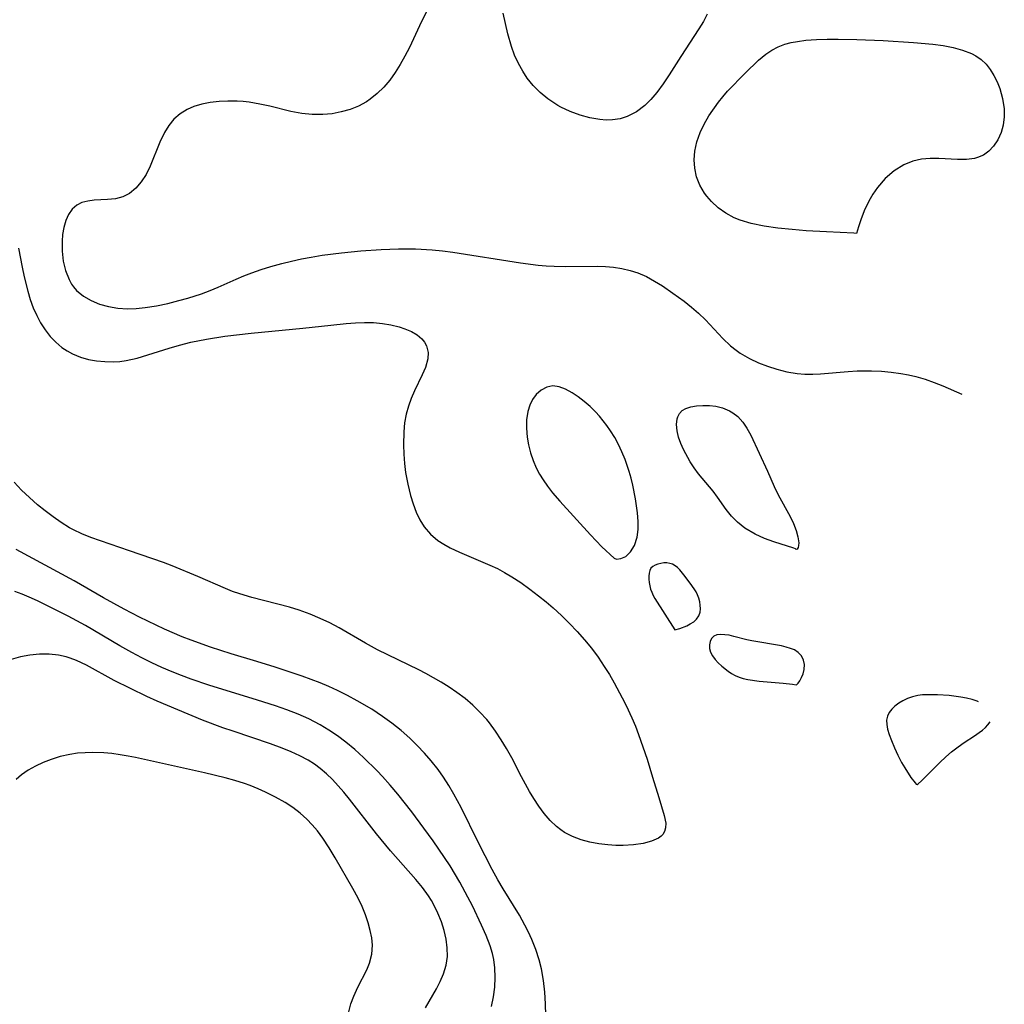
# Model space of a CAD drawing. Header units: inches. Extents: x 1073367 to 1082519, y 1569854 to 1574957.
# Tile 521 of 565: x 1081300 to 1081463, y 1572576 to 1572738. Entities that reach past the tile are written whole.
import ezdxf

# ---------------------------------------------------------------- set-up
doc = ezdxf.new("R2010")
doc.units = ezdxf.units.IN
doc.header["$MEASUREMENT"] = 0
doc.layers.add('CGG_CurvaNivelLidar_v1', color=7, linetype='Continuous', lineweight=30, true_color=0x008008)

msp = doc.modelspace()

# ---------------------------------------------------------------- linework, layer by layer
at = {"layer": 'CGG_CurvaNivelLidar_v1'}
for points in [[(1081367.5047, 1572739.6057, 73), (1081366.7086, 1572738.005, 73), (1081364.6899, 1572733.7067, 73), (1081363.9648, 1572732.2838, 73), (1081363.1905, 1572730.9012, 73), (1081362.3551, 1572729.5753, 73), (1081361.4422, 1572728.3171, 73), (1081360.4542, 1572727.1475, 73), (1081359.3886, 1572726.0833, 73), (1081358.2386, 1572725.1477, 73), (1081357.5886, 1572724.7127, 73), (1081356.2792, 1572724.0145, 73), (1081354.8911, 1572723.468, 73), (1081353.4437, 1572723.0591, 73), (1081351.9528, 1572722.7819, 73), (1081350.4314, 1572722.6386, 73), (1081348.6246, 1572722.6483, 73), (1081346.9661, 1572722.8179, 73), (1081345.1369, 1572723.1571, 73), (1081341.6673, 1572724.0022, 73), (1081340.0153, 1572724.3729, 73), (1081338.2698, 1572724.6606, 73), (1081337.2574, 1572724.7711, 73), (1081336.2469, 1572724.839, 73), (1081334.7494, 1572724.8599, 73), (1081333.2741, 1572724.7865, 73), (1081331.8339, 1572724.6169, 73), (1081330.444, 1572724.3443, 73), (1081329.1255, 1572723.954, 73), (1081328.0072, 1572723.4747, 73), (1081326.8515, 1572722.7695, 73), (1081325.8413, 1572721.8907, 73), (1081325.0037, 1572720.8559, 73), (1081324.2979, 1572719.6928, 73), (1081323.525, 1572718.0655, 73), (1081321.9054, 1572714.1311, 73), (1081321.227, 1572712.7737, 73), (1081320.4451, 1572711.5395, 73), (1081319.5399, 1572710.4825, 73), (1081318.519, 1572709.6349, 73), (1081317.3978, 1572709.0415, 73), (1081316.1673, 1572708.7237, 73), (1081314.8809, 1572708.5993, 73), (1081312.6933, 1572708.4968, 73), (1081311.6363, 1572708.371, 73), (1081310.6528, 1572708.1245, 73), (1081309.7807, 1572707.6961, 73), (1081309.0457, 1572707.0314, 73), (1081308.4512, 1572706.1644, 73), (1081307.9868, 1572705.1397, 73), (1081307.6492, 1572703.9951, 73), (1081307.4528, 1572702.8717, 73), (1081307.3618, 1572701.7534, 73), (1081307.3786, 1572700.1159, 73), (1081307.5642, 1572698.4754, 73), (1081307.9322, 1572696.8841, 73), (1081308.5133, 1572695.3982, 73), (1081308.9258, 1572694.6717, 73), (1081309.2594, 1572694.2017, 73), (1081309.7694, 1572693.6209, 73), (1081310.8901, 1572692.6952, 73), (1081312.1609, 1572691.9593, 73), (1081313.5591, 1572691.3793, 73), (1081315.0522, 1572690.954, 73), (1081316.5802, 1572690.6936, 73), (1081318.1534, 1572690.5906, 73), (1081319.6183, 1572690.6347, 73), (1081321.0985, 1572690.7861, 73), (1081322.9487, 1572691.0853, 73), (1081324.8016, 1572691.4779, 73), (1081326.6473, 1572691.9424, 73), (1081328.1062, 1572692.3541, 73), (1081330.4077, 1572693.0843, 73), (1081331.7968, 1572693.5877, 73), (1081333.1551, 1572694.1394, 73), (1081336.0833, 1572695.4705, 73), (1081337.3689, 1572696.0073, 73), (1081338.6794, 1572696.5065, 73), (1081340.2513, 1572697.0545, 73), (1081341.8463, 1572697.559, 73), (1081343.6212, 1572698.0602, 73), (1081345.2338, 1572698.4592, 73), (1081346.8607, 1572698.8136, 73), (1081348.4987, 1572699.1286, 73), (1081350.2978, 1572699.4303, 73), (1081353.4806, 1572699.8482, 73), (1081356.6712, 1572700.1527, 73), (1081360.0117, 1572700.3716, 73), (1081362.918, 1572700.4646, 73), (1081365.676, 1572700.4574, 73), (1081368.4537, 1572700.3188, 73), (1081370.1614, 1572700.1529, 73), (1081371.8647, 1572699.9358, 73), (1081383.0541, 1572698.199, 73), (1081385.9709, 1572697.81, 73), (1081387.2841, 1572697.6839, 73), (1081388.5969, 1572697.6008, 73), (1081390.4175, 1572697.5632, 73), (1081395.7016, 1572697.6181, 73), (1081397.061, 1572697.5687, 73), (1081398.4054, 1572697.4535, 73), (1081399.774, 1572697.2447, 73), (1081401.1139, 1572696.9348, 73), (1081402.4165, 1572696.5129, 73), (1081403.8162, 1572695.903, 73), (1081405.1701, 1572695.1735, 73), (1081406.4889, 1572694.3566, 73), (1081408.1847, 1572693.1934, 73), (1081410.0241, 1572691.8268, 73), (1081411.2518, 1572690.8535, 73), (1081412.4334, 1572689.8446, 73), (1081413.5495, 1572688.7869, 73), (1081416.4429, 1572685.6734, 73), (1081417.7149, 1572684.4729, 73), (1081418.6165, 1572683.756, 73), (1081419.2859, 1572683.292, 73), (1081420.8483, 1572682.3813, 73), (1081422.3044, 1572681.698, 73), (1081423.8092, 1572681.1128, 73), (1081425.3448, 1572680.6134, 73), (1081427.0021, 1572680.1783, 73), (1081428.6852, 1572679.8901, 73), (1081429.9624, 1572679.8001, 73), (1081431.2557, 1572679.8005, 73), (1081432.5618, 1572679.8662, 73), (1081437.1073, 1572680.2736, 73), (1081438.6167, 1572680.3638, 73), (1081440.9496, 1572680.3745, 73), (1081442.5866, 1572680.2968, 73), (1081444.2148, 1572680.1486, 73), (1081445.826, 1572679.923, 73), (1081447.056, 1572679.6896, 73), (1081448.2659, 1572679.4047, 73), (1081449.8059, 1572678.9591, 73), (1081451.2951, 1572678.4457, 73), (1081452.7227, 1572677.8816, 73), (1081455.8583, 1572676.5021, 73)], [(1081413.8156, 1572739.2072, 73), (1081413.2235, 1572738.0044, 73), (1081412.4876, 1572736.7564, 73), (1081409.4675, 1572732.2323, 73), (1081407.5484, 1572729.1957, 73), (1081406.5605, 1572727.6898, 73), (1081405.5092, 1572726.2526, 73), (1081404.5555, 1572725.1388, 73), (1081403.5284, 1572724.1338, 73), (1081402.1479, 1572723.081, 73), (1081400.6467, 1572722.3028, 73), (1081399.4537, 1572721.9414, 73), (1081398.2092, 1572721.7601, 73), (1081397.1798, 1572721.7365, 73), (1081396.1354, 1572721.8085, 73), (1081394.4927, 1572722.083, 73), (1081392.8519, 1572722.5274, 73), (1081391.236, 1572723.1242, 73), (1081389.6705, 1572723.8698, 73), (1081389.1872, 1572724.1396, 73), (1081387.5415, 1572725.2308, 73), (1081386.2915, 1572726.2594, 73), (1081385.1437, 1572727.4016, 73), (1081384.1211, 1572728.6593, 73), (1081383.3931, 1572729.7723, 73), (1081382.6833, 1572731.0772, 73), (1081382.0643, 1572732.4451, 73), (1081381.5355, 1572733.8642, 73), (1081380.9303, 1572735.9441, 73), (1081380.5301, 1572737.6432, 73), (1081380.1835, 1572739.3496, 73)], [(1081300.1991, 1572700.5783, 72.5), (1081300.7731, 1572697.4353, 72.5), (1081301.1017, 1572695.8761, 72.5), (1081301.6985, 1572693.4959, 72.5), (1081302.1295, 1572692.1115, 72.5), (1081302.6232, 1572690.7684, 72.5), (1081303.1841, 1572689.4772, 72.5), (1081303.8253, 1572688.2504, 72.5), (1081304.5744, 1572687.1007, 72.5), (1081305.4206, 1572686.0408, 72.5), (1081306.3513, 1572685.0766, 72.5), (1081307.3578, 1572684.2192, 72.5), (1081308.1995, 1572683.6343, 72.5), (1081309.1052, 1572683.1378, 72.5), (1081310.432, 1572682.6065, 72.5), (1081311.7271, 1572682.2495, 72.5), (1081313.0655, 1572682.0089, 72.5), (1081314.432, 1572681.8781, 72.5), (1081315.8132, 1572681.8567, 72.5), (1081316.8861, 1572681.918, 72.5), (1081317.9553, 1572682.0504, 72.5), (1081319.7504, 1572682.4394, 72.5), (1081325.0489, 1572684.1199, 72.5), (1081326.7775, 1572684.6179, 72.5), (1081328.6105, 1572685.0786, 72.5), (1081331.2201, 1572685.6005, 72.5), (1081334.2533, 1572686.0554, 72.5), (1081338.5713, 1572686.573, 72.5), (1081347.0808, 1572687.3901, 72.5), (1081351.7256, 1572687.9095, 72.5), (1081354.2771, 1572688.1626, 72.5), (1081355.7956, 1572688.2734, 72.5), (1081357.2932, 1572688.3315, 72.5), (1081358.7629, 1572688.3128, 72.5), (1081360.2337, 1572688.1909, 72.5), (1081361.6497, 1572687.9643, 72.5), (1081362.9919, 1572687.6332, 72.5), (1081363.9505, 1572687.3094, 72.5), (1081365.0133, 1572686.8412, 72.5), (1081365.9528, 1572686.2838, 72.5), (1081366.7364, 1572685.6276, 72.5), (1081367.194, 1572685.0721, 72.5), (1081367.5318, 1572684.4595, 72.5), (1081367.7952, 1572683.3876, 72.5), (1081367.7445, 1572682.3226, 72.5), (1081367.3517, 1572680.933, 72.5), (1081366.8138, 1572679.6855, 72.5), (1081365.5277, 1572677.0328, 72.5), (1081365.0032, 1572675.8077, 72.5), (1081364.5443, 1572674.5345, 72.5), (1081364.1771, 1572673.2181, 72.5), (1081363.9085, 1572671.7714, 72.5), (1081363.7539, 1572670.2915, 72.5), (1081363.6948, 1572668.1483, 72.5), (1081363.7524, 1572666.6157, 72.5), (1081363.882, 1572665.0825, 72.5), (1081364.0762, 1572663.5569, 72.5), (1081364.4093, 1572661.6632, 72.5), (1081364.8525, 1572659.817, 72.5), (1081365.2984, 1572658.3943, 72.5), (1081365.8308, 1572657.031, 72.5), (1081366.4347, 1572655.7872, 72.5), (1081367.1474, 1572654.6344, 72.5), (1081368.1681, 1572653.4142, 72.5), (1081369.3709, 1572652.3917, 72.5), (1081370.3765, 1572651.7355, 72.5), (1081371.4492, 1572651.1462, 72.5), (1081372.9397, 1572650.4306, 72.5), (1081377.9951, 1572648.3104, 72.5), (1081379.2085, 1572647.7233, 72.5), (1081380.4022, 1572647.0824, 72.5), (1081381.5748, 1572646.393, 72.5), (1081383.0979, 1572645.4097, 72.5), (1081384.5806, 1572644.3588, 72.5), (1081386.0201, 1572643.2476, 72.5), (1081387.2471, 1572642.2318, 72.5), (1081388.4108, 1572641.2332, 72.5), (1081389.7792, 1572639.9876, 72.5), (1081391.1089, 1572638.6931, 72.5), (1081392.3963, 1572637.3528, 72.5), (1081393.6137, 1572635.9899, 72.5), (1081394.7734, 1572634.5794, 72.5), (1081395.8613, 1572633.1149, 72.5), (1081396.8637, 1572631.6052, 72.5), (1081397.6943, 1572630.2671, 72.5), (1081398.4936, 1572628.9031, 72.5), (1081399.8291, 1572626.4175, 72.5), (1081400.4608, 1572625.153, 72.5), (1081401.4156, 1572623.1039, 72.5), (1081401.9874, 1572621.7334, 72.5), (1081402.5187, 1572620.3472, 72.5), (1081403.9126, 1572616.2864, 72.5), (1081404.8343, 1572613.3494, 72.5), (1081405.846, 1572609.9414, 72.5), (1081406.7586, 1572607.0014, 72.5), (1081406.9893, 1572605.7313, 72.5), (1081406.9751, 1572604.9443, 72.5), (1081406.8219, 1572604.3709, 72.5), (1081406.5143, 1572603.8666, 72.5), (1081406.2437, 1572603.587, 72.5), (1081405.8277, 1572603.2772, 72.5), (1081404.6741, 1572602.7442, 72.5), (1081403.2675, 1572602.3789, 72.5), (1081401.6846, 1572602.1549, 72.5), (1081399.9862, 1572602.0599, 72.5), (1081398.7397, 1572602.0708, 72.5), (1081397.4684, 1572602.1488, 72.5), (1081395.9611, 1572602.3317, 72.5), (1081394.4697, 1572602.6154, 72.5), (1081393.0156, 1572603.0082, 72.5), (1081391.6221, 1572603.526, 72.5), (1081390.3146, 1572604.1928, 72.5), (1081389.6646, 1572604.619, 72.5), (1081388.9444, 1572605.1858, 72.5), (1081387.9051, 1572606.188, 72.5), (1081386.9473, 1572607.3084, 72.5), (1081386.0566, 1572608.5203, 72.5), (1081385.2213, 1572609.8022, 72.5), (1081384.5295, 1572610.966, 72.5), (1081383.2207, 1572613.3732, 72.5), (1081381.5783, 1572616.5313, 72.5), (1081380.7404, 1572618.0343, 72.5), (1081379.8542, 1572619.5024, 72.5), (1081378.9112, 1572620.9239, 72.5), (1081377.8989, 1572622.2843, 72.5), (1081377.4643, 1572622.8153, 72.5), (1081376.3425, 1572624.0534, 72.5), (1081375.1436, 1572625.2152, 72.5), (1081373.8768, 1572626.3034, 72.5), (1081372.5473, 1572627.3162, 72.5), (1081371.2495, 1572628.1948, 72.5), (1081369.9118, 1572629.0192, 72.5), (1081367.4069, 1572630.4271, 72.5), (1081366.2549, 1572631.0273, 72.5), (1081361.1317, 1572633.4817, 72.5), (1081359.4484, 1572634.3351, 72.5), (1081357.4533, 1572635.4465, 72.5), (1081353.1179, 1572637.9539, 72.5), (1081351.5501, 1572638.7692, 72.5), (1081349.9546, 1572639.523, 72.5), (1081348.3338, 1572640.2095, 72.5), (1081346.4998, 1572640.8797, 72.5), (1081344.899, 1572641.3635, 72.5), (1081338.7037, 1572642.9595, 72.5), (1081336.7257, 1572643.5592, 72.5), (1081335.5082, 1572643.9777, 72.5), (1081334.3164, 1572644.4389, 72.5), (1081329.757, 1572646.4542, 72.5), (1081325.5442, 1572648.168, 72.5), (1081324.0944, 1572648.7172, 72.5), (1081318.51, 1572650.6355, 72.5), (1081312.1081, 1572652.8875, 72.5), (1081310.6544, 1572653.4732, 72.5), (1081309.2429, 1572654.1333, 72.5), (1081308.5978, 1572654.4781, 72.5), (1081307.2152, 1572655.3223, 72.5), (1081305.8858, 1572656.2535, 72.5), (1081304.597, 1572657.2452, 72.5), (1081303.3386, 1572658.275, 72.5), (1081301.9693, 1572659.4522, 72.5), (1081300.66, 1572660.677, 72.5), (1081299.4467, 1572661.9782, 72.5)], [(1081387.1874, 1572573.9977, 73), (1081387.1801, 1572575.9434, 73), (1081387.0554, 1572577.8783, 73), (1081386.8217, 1572579.7956, 73), (1081386.4779, 1572581.6872, 73), (1081386.1076, 1572583.1961, 73), (1081385.561, 1572584.894, 73), (1081384.902, 1572586.5552, 73), (1081384.3613, 1572587.7466, 73), (1081383.7717, 1572588.917, 73), (1081382.8562, 1572590.5389, 73), (1081380.1577, 1572594.9127, 73), (1081379.2731, 1572596.4024, 73), (1081378.3427, 1572598.0838, 73), (1081376.0271, 1572602.6229, 73), (1081373.212, 1572608.3327, 73), (1081372.0339, 1572610.502, 73), (1081371.1935, 1572611.9239, 73), (1081370.3037, 1572613.3108, 73), (1081369.4189, 1572614.5656, 73), (1081368.2939, 1572615.997, 73), (1081367.17, 1572617.2958, 73), (1081365.9908, 1572618.5459, 73), (1081364.7564, 1572619.7427, 73), (1081363.3084, 1572621.013, 73), (1081361.7997, 1572622.215, 73), (1081360.2384, 1572623.3517, 73), (1081358.4787, 1572624.5138, 73), (1081356.0944, 1572625.9274, 73), (1081354.4797, 1572626.8024, 73), (1081352.835, 1572627.622, 73), (1081351.4073, 1572628.2699, 73), (1081349.9591, 1572628.876, 73), (1081347.0183, 1572629.9842, 73), (1081342.5346, 1572631.4834, 73), (1081339.5203, 1572632.4199, 73), (1081335.2956, 1572633.6774, 73), (1081331.8855, 1572634.7565, 73), (1081328.6721, 1572635.9008, 73), (1081327.1981, 1572636.4909, 73), (1081324.2877, 1572637.7614, 73), (1081320.1699, 1572639.6961, 73), (1081317.5935, 1572641.016, 73), (1081314.221, 1572642.8845, 73), (1081309.3482, 1572645.6933, 73), (1081299.8154, 1572650.9026, 73)], [(1081378.2575, 1572575.4756, 73.5), (1081378.5713, 1572577.0768, 73.5), (1081378.7777, 1572578.6828, 73.5), (1081378.8634, 1572580.2854, 73.5), (1081378.8071, 1572581.8761, 73.5), (1081378.6244, 1572583.2269, 73.5), (1081378.3984, 1572584.2304, 73.5), (1081378.0047, 1572585.5209, 73.5), (1081377.357, 1572587.2222, 73.5), (1081376.6126, 1572588.9163, 73.5), (1081375.0859, 1572592.0772, 73.5), (1081374.3383, 1572593.5429, 73.5), (1081372.9947, 1572596.0213, 73.5), (1081371.4081, 1572598.6697, 73.5), (1081370.4971, 1572600.0764, 73.5), (1081368.5934, 1572602.8406, 73.5), (1081367.0891, 1572604.9141, 73.5), (1081365.0895, 1572607.5887, 73.5), (1081362.7869, 1572610.5029, 73.5), (1081361.537, 1572611.9889, 73.5), (1081360.2507, 1572613.4379, 73.5), (1081359.3752, 1572614.3722, 73.5), (1081357.1442, 1572616.5829, 73.5), (1081355.7072, 1572617.8854, 73.5), (1081354.2176, 1572619.1179, 73.5), (1081352.8405, 1572620.1404, 73.5), (1081351.4163, 1572621.0928, 73.5), (1081349.9483, 1572621.9737, 73.5), (1081348.1069, 1572622.937, 73.5), (1081346.3116, 1572623.7323, 73.5), (1081344.4726, 1572624.4434, 73.5), (1081342.6033, 1572625.0961, 73.5), (1081339.6332, 1572626.0495, 73.5), (1081331.5643, 1572628.5074, 73.5), (1081328.6651, 1572629.4774, 73.5), (1081327.0808, 1572630.0685, 73.5), (1081325.5133, 1572630.7009, 73.5), (1081323.8303, 1572631.4317, 73.5), (1081322.167, 1572632.2052, 73.5), (1081320.5239, 1572633.0196, 73.5), (1081318.9032, 1572633.8761, 73.5), (1081316.8982, 1572635.0127, 73.5), (1081311.2151, 1572638.3592, 73.5), (1081308.3789, 1572639.8949, 73.5), (1081303.2897, 1572642.4088, 73.5), (1081301.9561, 1572643.0192, 73.5), (1081300.7739, 1572643.513, 73.5), (1081299.5764, 1572643.9569, 73.5)], [(1081367.3665, 1572575.2451, 74), (1081369.1704, 1572578.4249, 74), (1081369.7913, 1572579.6371, 74), (1081370.3164, 1572580.873, 74), (1081370.7413, 1572582.2927, 74), (1081370.9567, 1572583.7413, 74), (1081370.9432, 1572585.1509, 74), (1081370.7515, 1572586.5732, 74), (1081370.4212, 1572588.0118, 74), (1081369.9719, 1572589.4474, 74), (1081369.4105, 1572590.8668, 74), (1081368.7367, 1572592.2558, 74), (1081368.32, 1572592.9941, 74), (1081367.844, 1572593.7518, 74), (1081366.8545, 1572595.1258, 74), (1081365.7716, 1572596.4569, 74), (1081361.5851, 1572601.1905, 74), (1081359.2468, 1572603.9598, 74), (1081354.8024, 1572609.6966, 74), (1081353.8966, 1572610.8211, 74), (1081352.9644, 1572611.9104, 74), (1081351.9913, 1572612.9501, 74), (1081351.011, 1572613.8831, 74), (1081349.977, 1572614.7484, 74), (1081349.0071, 1572615.4572, 74), (1081347.9939, 1572616.1035, 74), (1081346.6093, 1572616.8547, 74), (1081345.1695, 1572617.5209, 74), (1081343.6885, 1572618.1246, 74), (1081341.7653, 1572618.8307, 74), (1081335.6097, 1572620.8904, 74), (1081333.9229, 1572621.4851, 74), (1081330.5706, 1572622.7484, 74), (1081326.484, 1572624.4057, 74), (1081323.0738, 1572625.8732, 74), (1081321.3864, 1572626.6345, 74), (1081318.6519, 1572627.9306, 74), (1081315.9641, 1572629.2896, 74), (1081311.3813, 1572631.808, 74), (1081309.7363, 1572632.5885, 74), (1081308.721, 1572632.9736, 74), (1081308.0245, 1572633.1866, 74), (1081306.7743, 1572633.4595, 74), (1081305.2244, 1572633.6156, 74), (1081303.6542, 1572633.6027, 74), (1081302.0762, 1572633.4425, 74), (1081300.502, 1572633.1467, 74), (1081298.9438, 1572632.7184, 74)], [(1081458.6211, 1572625.7711, 73), (1081458.4167, 1572625.8576, 73), (1081457.5641, 1572626.122, 73), (1081456.6552, 1572626.3393, 73), (1081455.7075, 1572626.5172, 73), (1081453.7887, 1572626.7694, 73), (1081451.8415, 1572626.9134, 73), (1081450.2035, 1572626.9316, 73), (1081449.4021, 1572626.8824, 73), (1081448.6192, 1572626.7767, 73), (1081447.7476, 1572626.5697, 73), (1081446.9154, 1572626.2795, 73), (1081446.1322, 1572625.9153, 73), (1081445.4505, 1572625.5091, 73), (1081444.8358, 1572625.0493, 73), (1081444.3041, 1572624.5411, 73), (1081443.8783, 1572623.9857, 73), (1081443.5893, 1572623.381, 73), (1081443.4616, 1572622.7055, 73), (1081443.4785, 1572621.9839, 73), (1081443.6072, 1572621.221, 73), (1081443.8652, 1572620.3413, 73), (1081444.2372, 1572619.3454, 73), (1081444.7391, 1572618.1648, 73), (1081445.3089, 1572616.9515, 73), (1081445.9201, 1572615.7644, 73), (1081446.4404, 1572614.8381, 73), (1081447.4337, 1572613.2833, 73), (1081448.1445, 1572612.3902, 73), (1081448.3567, 1572612.1813, 73), (1081448.5, 1572612.1084, 73)], [(1081448.5, 1572612.1084, 73), (1081448.6424, 1572612.2005, 73), (1081449.19, 1572612.7062, 73), (1081452.2475, 1572615.768, 73), (1081453.2046, 1572616.6625, 73), (1081454.1899, 1572617.5127, 73), (1081455.2433, 1572618.3257, 73), (1081456.2347, 1572619.0141, 73), (1081457.959, 1572620.1266, 73), (1081458.7525, 1572620.6778, 73), (1081459.2905, 1572621.0945, 73), (1081459.7736, 1572621.5238, 73), (1081460.1864, 1572621.9687, 73), (1081460.5285, 1572622.4675, 73)], [(1081354.7045, 1572574.6092, 74.5), (1081355.0542, 1572575.9106, 74.5), (1081355.5194, 1572577.1724, 74.5), (1081356.2095, 1572578.6596, 74.5), (1081357.6519, 1572581.5188, 74.5), (1081358.1098, 1572582.623, 74.5), (1081358.5092, 1572584.1017, 74.5), (1081358.5888, 1572585.5999, 74.5), (1081358.4761, 1572586.8014, 74.5), (1081358.241, 1572588.0278, 74.5), (1081357.9, 1572589.2684, 74.5), (1081357.4285, 1572590.6141, 74.5), (1081356.8728, 1572591.9608, 74.5), (1081356.2255, 1572593.3477, 74.5), (1081355.3786, 1572594.9351, 74.5), (1081352.4435, 1572600.0298, 74.5), (1081351.461, 1572601.6787, 74.5), (1081350.4096, 1572603.2784, 74.5), (1081349.5156, 1572604.4787, 74.5), (1081348.6731, 1572605.4793, 74.5), (1081347.7671, 1572606.4175, 74.5), (1081346.6496, 1572607.398, 74.5), (1081345.4537, 1572608.2947, 74.5), (1081344.1949, 1572609.12, 74.5), (1081342.6015, 1572610.0363, 74.5), (1081340.9477, 1572610.8667, 74.5), (1081339.7065, 1572611.4189, 74.5), (1081338.4397, 1572611.9219, 74.5), (1081337.49, 1572612.2596, 74.5), (1081335.8985, 1572612.763, 74.5), (1081334.2845, 1572613.2131, 74.5), (1081330.8623, 1572614.0357, 74.5), (1081319.5157, 1572616.5452, 74.5), (1081318.2564, 1572616.808, 74.5), (1081316.9324, 1572617.0327, 74.5), (1081315.6035, 1572617.2014, 74.5), (1081314.2733, 1572617.3128, 74.5), (1081312.4619, 1572617.3699, 74.5), (1081311.179, 1572617.3457, 74.5), (1081309.9087, 1572617.257, 74.5), (1081308.6558, 1572617.0883, 74.5), (1081307.0791, 1572616.737, 74.5), (1081305.5432, 1572616.2533, 74.5), (1081304.243, 1572615.7398, 74.5), (1081302.9876, 1572615.1438, 74.5), (1081301.789, 1572614.4618, 74.5), (1081300.6615, 1572613.6858, 74.5), (1081299.7916, 1572612.9612, 74.5)]]:
    msp.add_polyline3d(points, dxfattribs=at)
for points in [[(1081438.5, 1572703.0184, 73), (1081438.059, 1572703.0744, 73), (1081433.5087, 1572703.2665, 73), (1081430.1785, 1572703.4627, 73), (1081427.8543, 1572703.6504, 73), (1081425.5079, 1572703.9059, 73), (1081423.2329, 1572704.2417, 73), (1081421.125, 1572704.6712, 73), (1081419.2809, 1572705.2082, 73), (1081418.3121, 1572705.6016, 73), (1081416.9301, 1572706.3533, 73), (1081415.6678, 1572707.2511, 73), (1081414.5406, 1572708.2758, 73), (1081413.7802, 1572709.1468, 73), (1081413.4018, 1572709.6661, 73), (1081412.6467, 1572710.9654, 73), (1081412.0959, 1572712.3448, 73), (1081411.7763, 1572713.7817, 73), (1081411.7075, 1572715.1686, 73), (1081411.8257, 1572716.5709, 73), (1081412.1423, 1572718.1516, 73), (1081412.6578, 1572719.6912, 73), (1081413.3313, 1572721.0757, 73), (1081414.1356, 1572722.4104, 73), (1081415.6851, 1572724.6621, 73), (1081416.3967, 1572725.5841, 73), (1081417.1929, 1572726.4971, 73), (1081420.0903, 1572729.4811, 73), (1081422.2947, 1572731.589, 73), (1081423.5087, 1572732.5753, 73), (1081424.506, 1572733.2311, 73), (1081425.5618, 1572733.7841, 73), (1081426.6725, 1572734.2223, 73), (1081427.6986, 1572734.5077, 73), (1081428.7603, 1572734.7136, 73), (1081430.1475, 1572734.891, 73), (1081431.8741, 1572735.0194, 73), (1081433.6424, 1572735.0787, 73), (1081435.4405, 1572735.086, 73), (1081438.5584, 1572735.0097, 73), (1081442.8631, 1572734.8323, 73), (1081447.9134, 1572734.5437, 73), (1081451.0604, 1572734.2421, 73), (1081452.7743, 1572734.009, 73), (1081454.4293, 1572733.6991, 73), (1081456.0014, 1572733.2794, 73), (1081457.4591, 1572732.7079, 73), (1081458.1546, 1572732.3366, 73), (1081459.0538, 1572731.71, 73), (1081459.8648, 1572730.9361, 73), (1081460.5674, 1572730.0514, 73), (1081461.172, 1572729.0791, 73), (1081461.6877, 1572728.0402, 73), (1081462.1202, 1572726.9534, 73), (1081462.6035, 1572725.2945, 73), (1081462.8648, 1572723.6069, 73), (1081462.8781, 1572722.2411, 73), (1081462.71, 1572720.9113, 73), (1081462.358, 1572719.6508, 73), (1081461.8049, 1572718.4695, 73), (1081461.0859, 1572717.4189, 73), (1081460.3095, 1572716.6007, 73), (1081459.4176, 1572715.9538, 73), (1081458.4496, 1572715.53, 73), (1081457.985, 1572715.4043, 73), (1081456.6257, 1572715.226, 73), (1081455.1715, 1572715.2187, 73), (1081452.0764, 1572715.3686, 73), (1081450.6623, 1572715.3682, 73), (1081449.2344, 1572715.2653, 73), (1081447.7721, 1572714.9385, 73), (1081446.2896, 1572714.3463, 73), (1081444.6895, 1572713.3655, 73), (1081443.2189, 1572712.1006, 73), (1081441.9393, 1572710.6217, 73), (1081441.1794, 1572709.499, 73), (1081440.5297, 1572708.3506, 73), (1081439.7711, 1572706.7368, 73), (1081439.2029, 1572705.2784, 73), (1081438.8085, 1572704.0946, 73)], [(1081398.5, 1572649.432, 73), (1081398.8823, 1572649.2933, 73), (1081399.5714, 1572649.3729, 73), (1081400.3965, 1572649.7399, 73), (1081401.1938, 1572650.478, 73), (1081401.8434, 1572651.5602, 73), (1081402.2712, 1572652.9084, 73), (1081402.4255, 1572654.1785, 73), (1081402.4256, 1572655.5273, 73), (1081402.3272, 1572656.9147, 73), (1081402.2003, 1572658.1111, 73), (1081402.0326, 1572659.2661, 73), (1081401.5644, 1572661.5042, 73), (1081401.2736, 1572662.6413, 73), (1081400.9483, 1572663.7737, 73), (1081400.2846, 1572665.7411, 73), (1081399.7805, 1572666.9891, 73), (1081399.2174, 1572668.2016, 73), (1081398.5928, 1572669.3685, 73), (1081397.9004, 1572670.4768, 73), (1081397.2913, 1572671.3203, 73), (1081396.0521, 1572672.8724, 73), (1081395.4256, 1572673.585, 73), (1081394.5164, 1572674.4883, 73), (1081393.5535, 1572675.3173, 73), (1081392.5598, 1572676.0688, 73), (1081391.5563, 1572676.7323, 73), (1081390.4712, 1572677.3296, 73), (1081389.405, 1572677.7387, 73), (1081388.3657, 1572677.881, 73), (1081387.3595, 1572677.6859, 73), (1081386.426, 1572677.1903, 73), (1081385.6059, 1572676.4429, 73), (1081385.0234, 1572675.6254, 73), (1081384.5637, 1572674.6799, 73), (1081384.2355, 1572673.6355, 73), (1081384.0271, 1572672.2951, 73), (1081383.995, 1572670.8856, 73), (1081384.1198, 1572669.4391, 73), (1081384.3513, 1572668.1496, 73), (1081384.6796, 1572666.8535, 73), (1081385.1026, 1572665.5743, 73), (1081385.6316, 1572664.3286, 73), (1081386.1625, 1572663.3264, 73), (1081386.7637, 1572662.3549, 73), (1081387.4799, 1572661.3298, 73), (1081388.323, 1572660.2535, 73), (1081389.5378, 1572658.8357, 73), (1081394.5753, 1572653.2773, 73), (1081396.4785, 1572651.3128, 73)], [(1081428.5, 1572650.9017, 72.5), (1081428.4307, 1572650.9782, 72.5), (1081428.1589, 1572651.0978, 72.5), (1081424.8544, 1572652.1478, 72.5), (1081423.3217, 1572652.7098, 72.5), (1081421.7476, 1572653.4124, 72.5), (1081420.0421, 1572654.4177, 72.5), (1081418.8558, 1572655.3675, 72.5), (1081417.8261, 1572656.4062, 72.5), (1081416.958, 1572657.4661, 72.5), (1081415.5367, 1572659.4975, 72.5), (1081414.8013, 1572660.4878, 72.5), (1081412.4211, 1572663.357, 72.5), (1081411.6885, 1572664.3401, 72.5), (1081411.0587, 1572665.33, 72.5), (1081409.9554, 1572667.3678, 72.5), (1081409.4888, 1572668.3889, 72.5), (1081409.1226, 1572669.4029, 72.5), (1081408.8777, 1572670.4762, 72.5), (1081408.7964, 1572671.498, 72.5), (1081408.8901, 1572672.4259, 72.5), (1081408.9836, 1572672.7648, 72.5), (1081409.2522, 1572673.3128, 72.5), (1081409.7122, 1572673.7905, 72.5), (1081410.3007, 1572674.1227, 72.5), (1081411.1401, 1572674.3995, 72.5), (1081412.0959, 1572674.5752, 72.5), (1081413.1283, 1572674.6551, 72.5), (1081414.2029, 1572674.637, 72.5), (1081415.2885, 1572674.51, 72.5), (1081416.3552, 1572674.2549, 72.5), (1081417.5049, 1572673.7815, 72.5), (1081418.0735, 1572673.4472, 72.5), (1081418.8817, 1572672.8142, 72.5), (1081419.7015, 1572671.9135, 72.5), (1081420.405, 1572670.878, 72.5), (1081421.0219, 1572669.7369, 72.5), (1081423.8178, 1572663.779, 72.5), (1081424.9125, 1572661.2856, 72.5), (1081425.5679, 1572659.9084, 72.5), (1081427.5276, 1572656.3112, 72.5), (1081428.0882, 1572655.1642, 72.5), (1081428.5395, 1572654.0291, 72.5), (1081428.828, 1572652.9961, 72.5), (1081428.9475, 1572651.9702, 72.5), (1081428.9193, 1572651.5213, 72.5), (1081428.834, 1572651.185, 72.5), (1081428.6836, 1572650.9541, 72.5)], [(1081408.5, 1572637.6394, 73), (1081409.3248, 1572637.8641, 73), (1081410.4567, 1572638.2928, 73), (1081411.0575, 1572638.5959, 73), (1081411.6186, 1572638.9618, 73), (1081412.0913, 1572639.3941, 73), (1081412.4593, 1572639.9395, 73), (1081412.6679, 1572640.5264, 73), (1081412.7267, 1572641.1098, 73), (1081412.6911, 1572641.6875, 73), (1081412.6009, 1572642.2712, 73), (1081412.455, 1572642.8502, 73), (1081412.2466, 1572643.4147, 73), (1081411.9977, 1572643.9091, 73), (1081411.7055, 1572644.3889, 73), (1081411.0473, 1572645.3235, 73), (1081410.0136, 1572646.6933, 73), (1081409.3038, 1572647.5339, 73), (1081408.9302, 1572647.9016, 73), (1081408.5363, 1572648.2141, 73), (1081408.1151, 1572648.4512, 73), (1081407.6494, 1572648.5986, 73), (1081407.1604, 1572648.6619, 73), (1081406.662, 1572648.6569, 73), (1081406.1678, 1572648.5939, 73), (1081405.6924, 1572648.4778, 73), (1081405.2525, 1572648.3082, 73), (1081404.868, 1572648.0802, 73), (1081404.5637, 1572647.7831, 73), (1081404.3611, 1572647.4102, 73), (1081404.2446, 1572646.9747, 73), (1081404.1964, 1572646.4937, 73), (1081404.2036, 1572645.9812, 73), (1081404.258, 1572645.4484, 73), (1081404.3555, 1572644.9049, 73), (1081404.496, 1572644.3591, 73), (1081404.6836, 1572643.8191, 73), (1081404.9103, 1572643.3151, 73), (1081405.1985, 1572642.7836, 73)], [(1081428.5, 1572628.5281, 73), (1081428.6162, 1572628.5985, 73), (1081428.84, 1572628.8459, 73), (1081429.1249, 1572629.2397, 73), (1081429.4204, 1572629.7519, 73), (1081429.675, 1572630.3558, 73), (1081429.8533, 1572631.1096, 73), (1081429.8809, 1572631.8919, 73), (1081429.7328, 1572632.6444, 73), (1081429.3896, 1572633.3225, 73), (1081428.8826, 1572633.8811, 73), (1081428.2466, 1572634.3051, 73), (1081427.5913, 1572634.5712, 73), (1081426.8979, 1572634.7813, 73), (1081426.1167, 1572634.9659, 73), (1081421.2025, 1572635.8113, 73), (1081420.3964, 1572635.9906, 73), (1081418.2618, 1572636.5538, 73), (1081417.482, 1572636.7211, 73), (1081416.7358, 1572636.83, 73), (1081416.042, 1572636.8619, 73), (1081415.4259, 1572636.7907, 73), (1081414.9207, 1572636.5808, 73), (1081414.5645, 1572636.215, 73), (1081414.3363, 1572635.7258, 73), (1081414.2278, 1572635.1577, 73), (1081414.2422, 1572634.5485, 73), (1081414.3947, 1572633.9327, 73), (1081414.7048, 1572633.3281, 73), (1081415.1396, 1572632.7469, 73), (1081415.6634, 1572632.1863, 73), (1081416.249, 1572631.6448, 73), (1081417.2935, 1572630.8159, 73), (1081417.8547, 1572630.4455, 73), (1081418.4447, 1572630.1216, 73), (1081419.1024, 1572629.8425, 73), (1081419.7896, 1572629.6205, 73), (1081420.566, 1572629.4375, 73), (1081422.4076, 1572629.1597, 73), (1081426.3784, 1572628.817, 73), (1081427.9272, 1572628.6421, 73)]]:
    msp.add_polyline3d(points, close=True, dxfattribs=at)

doc.saveas('drawing.dxf')
